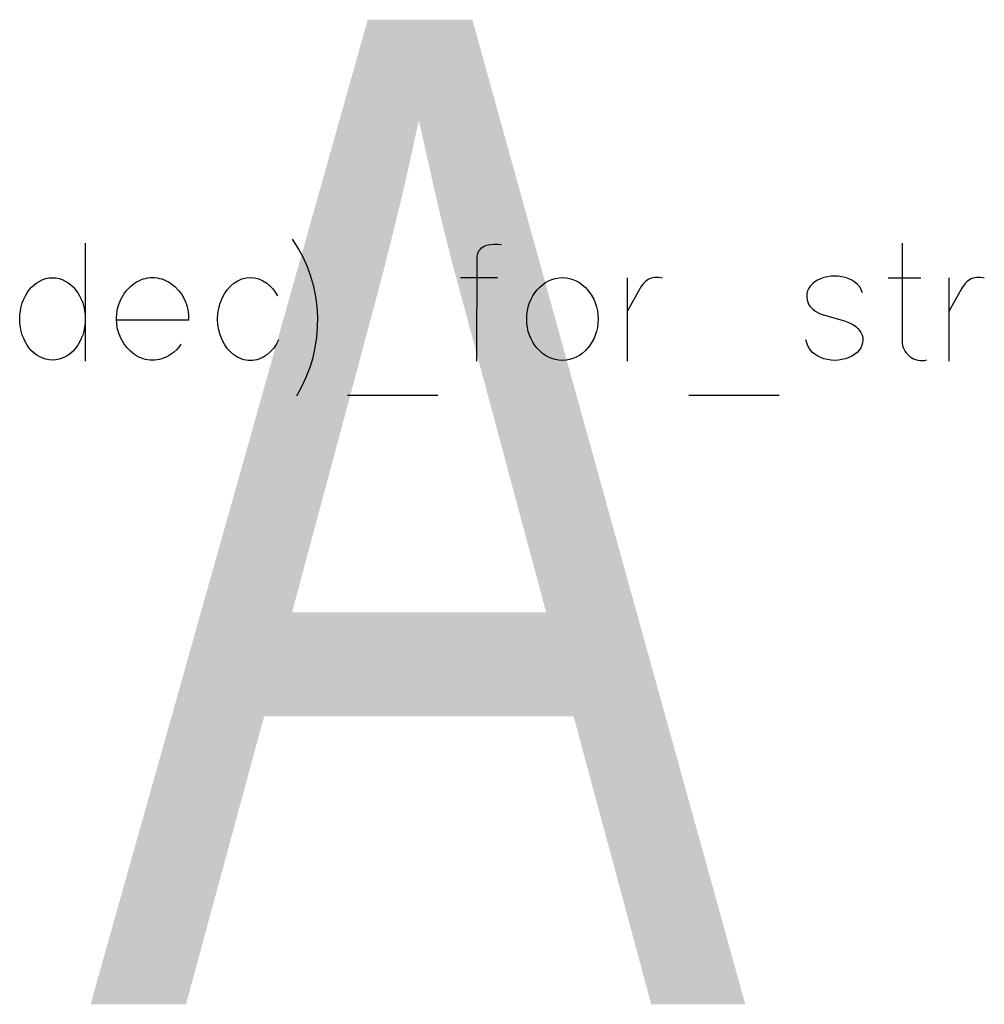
# Model space of a CAD drawing. Header units: inches. Extents: x 1880 to 2363, y -453 to -54.
# Tile 626 of 656: x 1914.537 to 1914.782, y -66.461 to -66.211. Entities that reach past the tile are written whole.
import ezdxf

# ---------------------------------------------------------------- set-up
doc = ezdxf.new("R2010")
doc.units = ezdxf.units.IN
doc.header["$LTSCALE"] = 0.5
doc.header["$MEASUREMENT"] = 0
doc.styles.add('SLDTEXTSTYLE0', font='TXT', dxfattribs={"width": 0.5957446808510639})

msp = doc.modelspace()

# ---------------------------------------------------------------- linework, layer by layer
at = {"color": 7, "linetype": 'Continuous'}
for p, q in [((1914.553615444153, -66.2680404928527), (1914.553620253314, -66.2980404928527)), ((1914.653584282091, -66.27000691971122), (1914.653878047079, -66.26961723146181)), ((1914.653878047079, -66.26961723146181), (1914.654231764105, -66.26926950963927)), ((1914.654231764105, -66.26926950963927), (1914.654627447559, -66.26898173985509)), ((1914.654627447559, -66.26898173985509), (1914.655059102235, -66.2687539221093)), ((1914.655059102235, -66.2687539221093), (1914.655538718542, -66.26858006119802)), ((1914.655538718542, -66.26858006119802), (1914.65650394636, -66.2683822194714)), ((1914.65650394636, -66.2683822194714), (1914.65745718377, -66.26828030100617)), ((1914.65745718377, -66.26828030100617), (1914.658392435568, -66.26827430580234)), ((1914.658392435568, -66.26827430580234), (1914.659309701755, -66.26837022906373)), ((1914.76104899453, -66.26808245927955), (1914.761054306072, -66.2928606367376)), ((1914.653084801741, -66.2980404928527), (1914.653092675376, -66.27139780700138)), ((1914.653092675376, -66.27139780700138), (1914.653188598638, -66.27090020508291)), ((1914.653188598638, -66.27090020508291), (1914.653350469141, -66.27043257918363)), ((1914.653350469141, -66.27043257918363), (1914.653584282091, -66.27000691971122)), ((1914.542037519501, -66.27765679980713), (1914.542804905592, -66.27729109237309)), ((1914.542804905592, -66.27729109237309), (1914.543608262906, -66.2770332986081)), ((1914.543608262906, -66.2770332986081), (1914.544429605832, -66.27687742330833)), ((1914.544429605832, -66.27687742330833), (1914.545286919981, -66.2768234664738)), ((1914.545286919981, -66.2768234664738), (1914.546144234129, -66.27687742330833)), ((1914.546144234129, -66.27687742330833), (1914.546971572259, -66.2770332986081)), ((1914.546971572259, -66.2770332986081), (1914.547774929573, -66.27729109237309)), ((1914.547774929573, -66.27729109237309), (1914.548542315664, -66.27765679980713)), ((1914.567175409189, -66.27757286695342), (1914.567726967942, -66.27733305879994)), ((1914.567726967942, -66.27733305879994), (1914.568290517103, -66.27713521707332)), ((1914.568290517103, -66.27713521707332), (1914.568866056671, -66.27697934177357)), ((1914.568866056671, -66.27697934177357), (1914.569453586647, -66.2768714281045)), ((1914.569453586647, -66.2768714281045), (1914.570059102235, -66.2768054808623)), ((1914.570059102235, -66.2768054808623), (1914.570670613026, -66.27678150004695)), ((1914.570670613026, -66.27678150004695), (1914.571288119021, -66.2768054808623)), ((1914.571288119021, -66.2768054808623), (1914.571893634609, -66.2768714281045)), ((1914.571893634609, -66.2768714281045), (1914.572487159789, -66.27697934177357)), ((1914.572487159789, -66.27697934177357), (1914.573068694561, -66.27713521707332)), ((1914.573068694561, -66.27713521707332), (1914.573638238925, -66.27733305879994)), ((1914.573638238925, -66.27733305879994), (1914.574195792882, -66.27757286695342)), ((1914.592373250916, -66.27757286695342), (1914.59341042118, -66.27713521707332)), ((1914.59341042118, -66.27713521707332), (1914.594465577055, -66.2768714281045)), ((1914.594465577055, -66.2768714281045), (1914.59555070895, -66.27678150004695)), ((1914.59555070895, -66.27678150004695), (1914.596617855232, -66.2768714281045)), ((1914.596617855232, -66.2768714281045), (1914.597667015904, -66.27713521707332)), ((1914.597667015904, -66.27713521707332), (1914.59869219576, -66.27757286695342)), ((1914.648907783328, -66.27678150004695), (1914.658272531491, -66.27678150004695)), ((1914.671264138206, -66.27761483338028), (1914.672109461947, -66.27724912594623)), ((1914.672109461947, -66.27724912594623), (1914.672978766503, -66.27699133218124)), ((1914.672978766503, -66.27699133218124), (1914.673872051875, -66.27683545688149)), ((1914.673872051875, -66.27683545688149), (1914.674789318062, -66.27678150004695)), ((1914.674789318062, -66.27678150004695), (1914.675706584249, -66.27683545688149)), ((1914.675706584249, -66.27683545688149), (1914.676599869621, -66.27699133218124)), ((1914.676599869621, -66.27699133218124), (1914.67745718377, -66.27724912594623)), ((1914.67745718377, -66.27724912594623), (1914.678290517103, -66.27761483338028)), ((1914.691203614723, -66.2768234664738), (1914.691204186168, -66.2980404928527)), ((1914.69642600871, -66.27736303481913), (1914.695868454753, -66.27775272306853)), ((1914.696851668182, -66.27714121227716), (1914.69642600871, -66.27736303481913)), ((1914.697295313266, -66.27697334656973), (1914.696851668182, -66.27714121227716)), ((1914.697762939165, -66.27686543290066), (1914.697295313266, -66.27697334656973)), ((1914.698248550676, -66.2768054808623), (1914.697762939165, -66.27686543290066)), ((1914.699231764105, -66.2768054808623), (1914.698248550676, -66.2768054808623)), ((1914.70019593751, -66.27694936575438), (1914.699231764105, -66.2768054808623)), ((1914.739579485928, -66.27746495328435), (1914.73889603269, -66.27790260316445)), ((1914.740334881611, -66.27709325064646), (1914.739579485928, -66.27746495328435)), ((1914.741174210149, -66.27679948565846), (1914.740334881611, -66.27709325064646)), ((1914.742085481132, -66.27657766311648), (1914.741174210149, -66.27679948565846)), ((1914.743014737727, -66.27645176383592), (1914.742085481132, -66.27657766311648)), ((1914.743937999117, -66.27640979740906), (1914.743014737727, -66.27645176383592)), ((1914.744861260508, -66.27645176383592), (1914.743937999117, -66.27640979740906)), ((1914.745772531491, -66.27657766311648), (1914.744861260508, -66.27645176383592)), ((1914.746677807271, -66.27679948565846), (1914.745772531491, -66.27657766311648)), ((1914.747523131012, -66.27710524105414), (1914.746677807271, -66.27679948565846)), ((1914.748314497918, -66.27748293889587), (1914.747523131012, -66.27710524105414)), ((1914.749045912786, -66.27794456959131), (1914.748314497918, -66.27748293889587)), ((1914.75749148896, -66.2768234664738), (1914.765820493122, -66.2768234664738)), ((1914.772922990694, -66.2768234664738), (1914.772930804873, -66.2980404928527)), ((1914.778152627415, -66.27736303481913), (1914.777595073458, -66.27775272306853)), ((1914.778578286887, -66.27714121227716), (1914.778152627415, -66.27736303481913)), ((1914.779021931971, -66.27697334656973), (1914.778578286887, -66.27714121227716)), ((1914.77948955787, -66.27686543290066), (1914.779021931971, -66.27697334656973)), ((1914.779975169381, -66.2768054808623), (1914.77948955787, -66.27686543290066)), ((1914.78095838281, -66.2768054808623), (1914.779975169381, -66.2768054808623)), ((1914.78191531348, -66.27694936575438), (1914.78095838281, -66.2768054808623)), ((1914.538872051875, -66.28063042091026), (1914.539405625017, -66.27989301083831)), ((1914.539405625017, -66.27989301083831), (1914.539993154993, -66.27922754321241)), ((1914.539993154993, -66.27922754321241), (1914.540622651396, -66.27862802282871)), ((1914.540622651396, -66.27862802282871), (1914.541306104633, -66.2781064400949)), ((1914.541306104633, -66.2781064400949), (1914.542037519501, -66.27765679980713)), ((1914.548542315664, -66.27765679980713), (1914.549273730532, -66.2781064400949)), ((1914.549273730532, -66.2781064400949), (1914.549957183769, -66.27862802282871)), ((1914.549957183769, -66.27862802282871), (1914.550586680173, -66.27922754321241)), ((1914.550586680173, -66.27922754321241), (1914.551174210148, -66.27989301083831)), ((1914.551174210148, -66.27989301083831), (1914.55170778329, -66.28063042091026)), ((1914.56338044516, -66.28102010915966), (1914.564165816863, -66.2799709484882)), ((1914.564165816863, -66.2799709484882), (1914.565077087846, -66.2790297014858)), ((1914.565077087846, -66.2790297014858), (1914.56611425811, -66.27819037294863)), ((1914.56611425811, -66.27819037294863), (1914.566641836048, -66.2778606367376)), ((1914.566641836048, -66.2778606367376), (1914.567175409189, -66.27757286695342)), ((1914.574195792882, -66.27757286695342), (1914.574741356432, -66.2778606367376)), ((1914.574741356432, -66.2778606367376), (1914.575274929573, -66.27819037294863)), ((1914.575274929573, -66.27819037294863), (1914.57634807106, -66.27905368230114)), ((1914.57634807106, -66.27905368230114), (1914.577289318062, -66.28003090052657)), ((1914.588949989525, -66.28088821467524), (1914.589657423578, -66.2798570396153)), ((1914.589657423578, -66.2798570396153), (1914.590460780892, -66.27895775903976)), ((1914.590460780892, -66.27895775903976), (1914.591366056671, -66.27819037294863)), ((1914.591366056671, -66.27819037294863), (1914.592373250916, -66.27757286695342)), ((1914.59869219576, -66.27757286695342), (1914.599699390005, -66.27819037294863)), ((1914.599699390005, -66.27819037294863), (1914.600508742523, -66.27887382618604)), ((1914.600508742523, -66.27887382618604), (1914.601234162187, -66.27962922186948)), ((1914.601234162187, -66.27962922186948), (1914.601875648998, -66.28046855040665)), ((1914.667774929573, -66.28061843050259), (1914.668362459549, -66.2798750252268)), ((1914.668362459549, -66.2798750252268), (1914.669009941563, -66.27919756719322)), ((1914.669009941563, -66.27919756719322), (1914.669711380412, -66.2785920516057)), ((1914.669711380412, -66.2785920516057), (1914.670460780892, -66.27806447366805)), ((1914.670460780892, -66.27806447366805), (1914.671264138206, -66.27761483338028)), ((1914.678290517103, -66.27761483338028), (1914.679081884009, -66.27806447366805)), ((1914.679081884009, -66.27806447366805), (1914.679831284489, -66.2785920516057)), ((1914.679831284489, -66.2785920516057), (1914.68052073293, -66.27919756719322)), ((1914.68052073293, -66.27919756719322), (1914.681168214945, -66.2798750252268)), ((1914.681168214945, -66.2798750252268), (1914.681755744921, -66.28061843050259)), ((1914.694519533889, -66.27947934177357), (1914.691204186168, -66.28540260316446)), ((1914.694891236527, -66.2788678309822), (1914.694519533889, -66.27947934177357)), ((1914.695346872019, -66.27827430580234), (1914.694891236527, -66.2788678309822)), ((1914.695868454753, -66.27775272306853), (1914.695346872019, -66.27827430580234)), ((1914.737337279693, -66.27951531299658), (1914.737031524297, -66.28018078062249)), ((1914.737750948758, -66.27892178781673), (1914.737337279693, -66.27951531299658)), ((1914.738278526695, -66.27838221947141), (1914.737750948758, -66.27892178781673)), ((1914.73889603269, -66.27790260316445), (1914.738278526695, -66.27838221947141)), ((1914.74972337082, -66.27852010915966), (1914.749045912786, -66.27794456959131)), ((1914.750268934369, -66.27916759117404), (1914.74972337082, -66.27852010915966)), ((1914.75067660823, -66.27988701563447), (1914.750268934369, -66.27916759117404)), ((1914.750949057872, -66.28067838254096), (1914.75067660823, -66.27988701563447)), ((1914.776246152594, -66.27947934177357), (1914.772930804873, -66.28540260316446)), ((1914.776617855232, -66.2788678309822), (1914.776246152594, -66.27947934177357)), ((1914.777073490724, -66.27827430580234), (1914.776617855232, -66.2788678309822)), ((1914.777595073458, -66.27775272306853), (1914.777073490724, -66.27827430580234)), ((1914.537619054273, -66.28320835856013), (1914.537978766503, -66.28228509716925)), ((1914.537978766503, -66.28228509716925), (1914.538398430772, -66.28142778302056)), ((1914.538398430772, -66.28142778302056), (1914.538872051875, -66.28063042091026)), ((1914.55170778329, -66.28063042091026), (1914.552181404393, -66.28142778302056)), ((1914.552181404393, -66.28142778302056), (1914.552595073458, -66.28228509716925)), ((1914.552595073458, -66.28228509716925), (1914.552954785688, -66.28320835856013)), ((1914.562193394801, -66.28338821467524), (1914.562714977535, -66.28217118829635)), ((1914.562714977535, -66.28217118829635), (1914.56338044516, -66.28102010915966)), ((1914.577289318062, -66.28003090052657), (1914.57809867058, -66.28111603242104)), ((1914.57809867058, -66.28111603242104), (1914.578776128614, -66.28231507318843)), ((1914.578776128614, -66.28231507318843), (1914.579057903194, -66.28294456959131)), ((1914.587852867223, -66.28329229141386), (1914.588344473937, -66.28204528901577)), ((1914.588344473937, -66.28204528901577), (1914.588949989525, -66.28088821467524)), ((1914.601875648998, -66.28046855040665), (1914.602433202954, -66.28137982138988)), ((1914.666414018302, -66.28322634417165), (1914.666803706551, -66.28229708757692)), ((1914.666803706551, -66.28229708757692), (1914.667253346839, -66.28142778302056)), ((1914.667253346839, -66.28142778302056), (1914.667774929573, -66.28061843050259)), ((1914.681755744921, -66.28061843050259), (1914.682277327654, -66.28142778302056)), ((1914.682277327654, -66.28142778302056), (1914.682732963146, -66.28229708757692)), ((1914.682732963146, -66.28229708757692), (1914.683116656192, -66.28322634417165)), ((1914.736851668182, -66.28087022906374), (1914.736815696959, -66.28160763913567)), ((1914.736815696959, -66.28160763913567), (1914.73691162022, -66.28240500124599)), ((1914.737031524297, -66.28018078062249), (1914.736851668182, -66.28087022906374)), ((1914.73691162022, -66.28240500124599), (1914.737151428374, -66.283250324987)), ((1914.537127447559, -66.28517478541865), (1914.537331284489, -66.28417958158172)), ((1914.537331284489, -66.28417958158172), (1914.537619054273, -66.28320835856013)), ((1914.552954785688, -66.28320835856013), (1914.553248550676, -66.28417958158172)), ((1914.553248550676, -66.28417958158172), (1914.553452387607, -66.28517478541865)), ((1914.561593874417, -66.28593617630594), (1914.561815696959, -66.284647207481)), ((1914.561815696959, -66.284647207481), (1914.562193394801, -66.28338821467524)), ((1914.579057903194, -66.28294456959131), (1914.579303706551, -66.28358605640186)), ((1914.579303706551, -66.28358605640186), (1914.579495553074, -66.28423953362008)), ((1914.579495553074, -66.28423953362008), (1914.579651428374, -66.28489900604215)), ((1914.579651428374, -66.28489900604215), (1914.579759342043, -66.28557046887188)), ((1914.587295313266, -66.28592418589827), (1914.5875051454, -66.2845812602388)), ((1914.5875051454, -66.2845812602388), (1914.587852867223, -66.28329229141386)), ((1914.665886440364, -66.28521075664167), (1914.666108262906, -66.28420356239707)), ((1914.666108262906, -66.28420356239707), (1914.666414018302, -66.28322634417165)), ((1914.683116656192, -66.28322634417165), (1914.683428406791, -66.28420356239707)), ((1914.683428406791, -66.28420356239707), (1914.683650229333, -66.28521075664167)), ((1914.737151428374, -66.283250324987), (1914.737361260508, -66.28366998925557)), ((1914.737361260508, -66.28366998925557), (1914.737643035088, -66.28407166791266)), ((1914.737643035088, -66.28407166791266), (1914.737990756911, -66.28446135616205)), ((1914.737990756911, -66.28446135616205), (1914.73841042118, -66.28483305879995)), ((1914.73841042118, -66.28483305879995), (1914.738890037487, -66.28519277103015)), ((1914.536959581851, -66.28726711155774), (1914.537001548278, -66.2862059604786)), ((1914.537001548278, -66.28834624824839), (1914.536959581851, -66.28726711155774)), ((1914.537001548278, -66.2862059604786), (1914.537127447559, -66.28517478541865)), ((1914.553452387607, -66.28517478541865), (1914.553578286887, -66.2862059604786)), ((1914.553578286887, -66.2862059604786), (1914.553620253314, -66.28726711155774)), ((1914.553615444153, -66.28726711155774), (1914.553578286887, -66.28834624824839)), ((1914.561515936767, -66.28726711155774), (1914.561593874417, -66.28593617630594)), ((1914.561593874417, -66.2885920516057), (1914.561515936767, -66.28726711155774)), ((1914.579759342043, -66.28557046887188), (1914.579831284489, -66.28624792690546)), ((1914.579831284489, -66.28624792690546), (1914.579849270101, -66.28693737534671)), ((1914.579849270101, -66.28693737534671), (1914.579831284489, -66.28763881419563)), ((1914.58722337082, -66.2873090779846), (1914.587295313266, -66.28592418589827)), ((1914.587295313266, -66.28871195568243), (1914.58722337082, -66.2873090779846)), ((1914.665712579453, -66.2873090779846), (1914.66575454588, -66.28624193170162)), ((1914.66575454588, -66.28838821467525), (1914.665712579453, -66.2873090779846)), ((1914.66575454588, -66.28624193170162), (1914.665886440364, -66.28521075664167)), ((1914.683650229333, -66.28521075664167), (1914.683782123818, -66.28624193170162)), ((1914.683782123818, -66.28624193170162), (1914.683824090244, -66.2873090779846)), ((1914.683816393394, -66.2873090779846), (1914.683782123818, -66.28838821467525)), ((1914.738890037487, -66.28519277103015), (1914.739447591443, -66.2855404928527)), ((1914.739447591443, -66.2855404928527), (1914.740071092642, -66.28587022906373)), ((1914.740071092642, -66.28587022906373), (1914.740760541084, -66.28618797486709)), ((1914.740760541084, -66.28618797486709), (1914.74639603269, -66.28780667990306)), ((1914.537127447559, -66.28938941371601), (1914.537001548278, -66.28834624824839)), ((1914.537331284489, -66.29039660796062), (1914.537127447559, -66.28938941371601)), ((1914.553452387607, -66.28938941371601), (1914.553248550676, -66.29039660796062)), ((1914.553578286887, -66.28834624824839), (1914.553452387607, -66.28938941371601)), ((1914.561815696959, -66.28988701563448), (1914.561593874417, -66.2885920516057)), ((1914.579831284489, -66.28763881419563), (1914.561599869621, -66.28763881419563)), ((1914.562193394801, -66.2911400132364), (1914.561815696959, -66.28988701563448)), ((1914.5875051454, -66.29005488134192), (1914.587295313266, -66.28871195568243)), ((1914.665886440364, -66.28943138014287), (1914.66575454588, -66.28838821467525)), ((1914.666108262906, -66.29043857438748), (1914.665886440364, -66.28943138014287)), ((1914.683650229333, -66.28943138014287), (1914.683428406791, -66.29043857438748)), ((1914.683782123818, -66.28838821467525), (1914.683650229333, -66.28943138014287)), ((1914.74639603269, -66.28780667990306), (1914.747259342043, -66.28808245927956)), ((1914.747259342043, -66.28808245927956), (1914.748032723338, -66.28840620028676)), ((1914.748032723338, -66.28840620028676), (1914.748710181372, -66.28878389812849)), ((1914.748710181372, -66.28878389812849), (1914.749297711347, -66.28921555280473)), ((1914.749297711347, -66.28921555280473), (1914.74980130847, -66.28968917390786)), ((1914.74980130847, -66.28968917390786), (1914.750226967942, -66.29021075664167)), ((1914.537619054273, -66.2913678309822), (1914.537331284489, -66.29039660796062)), ((1914.537978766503, -66.29229109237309), (1914.537619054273, -66.2913678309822)), ((1914.538398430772, -66.29314840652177), (1914.537978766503, -66.29229109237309)), ((1914.552595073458, -66.29229109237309), (1914.552181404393, -66.29314840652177)), ((1914.552954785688, -66.2913678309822), (1914.552595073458, -66.29229109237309)), ((1914.553248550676, -66.29039660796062), (1914.552954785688, -66.2913678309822)), ((1914.562714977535, -66.29236303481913), (1914.562193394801, -66.2911400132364)), ((1914.56338044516, -66.29351411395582), (1914.562714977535, -66.29236303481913)), ((1914.587852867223, -66.29134385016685), (1914.5875051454, -66.29005488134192)), ((1914.588344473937, -66.29257286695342), (1914.587852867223, -66.29134385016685)), ((1914.666414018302, -66.29140979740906), (1914.666108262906, -66.29043857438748)), ((1914.666803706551, -66.29233305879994), (1914.666414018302, -66.29140979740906)), ((1914.667253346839, -66.29319636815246), (1914.666803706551, -66.29233305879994)), ((1914.682732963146, -66.29233305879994), (1914.682277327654, -66.29319636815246)), ((1914.683116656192, -66.29140979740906), (1914.682732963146, -66.29233305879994)), ((1914.683428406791, -66.29043857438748), (1914.683116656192, -66.29140979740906)), ((1914.750226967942, -66.29021075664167), (1914.750586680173, -66.29076831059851)), ((1914.750586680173, -66.29076831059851), (1914.750868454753, -66.2913678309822)), ((1914.750868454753, -66.2913678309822), (1914.75103632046, -66.29201531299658)), ((1914.75103632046, -66.29201531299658), (1914.751084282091, -66.29266279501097)), ((1914.538872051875, -66.29394576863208), (1914.538398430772, -66.29314840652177)), ((1914.539405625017, -66.29468317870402), (1914.538872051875, -66.29394576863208)), ((1914.539993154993, -66.29534864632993), (1914.539405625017, -66.29468317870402)), ((1914.551174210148, -66.29468317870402), (1914.550586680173, -66.29534864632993)), ((1914.55170778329, -66.29394576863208), (1914.551174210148, -66.29468317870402)), ((1914.552181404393, -66.29314840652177), (1914.55170778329, -66.29394576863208)), ((1914.564165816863, -66.29455727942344), (1914.56338044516, -66.29351411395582)), ((1914.565077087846, -66.29550452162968), (1914.564165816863, -66.29455727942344)), ((1914.57737924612, -66.29444936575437), (1914.576743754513, -66.29514480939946)), ((1914.577917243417, -66.29368797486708), (1914.57737924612, -66.29444936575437)), ((1914.588949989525, -66.29372994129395), (1914.588344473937, -66.29257286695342)), ((1914.589657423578, -66.2947611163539), (1914.588949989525, -66.29372994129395)), ((1914.590460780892, -66.29566039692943), (1914.589657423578, -66.2947611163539)), ((1914.601408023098, -66.29476711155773), (1914.600604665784, -66.29566039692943)), ((1914.602115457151, -66.29375392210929), (1914.601408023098, -66.29476711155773)), ((1914.602716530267, -66.29261483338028), (1914.602115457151, -66.29375392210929)), ((1914.667774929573, -66.29400572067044), (1914.667253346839, -66.29319636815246)), ((1914.668362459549, -66.29474912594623), (1914.667774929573, -66.29400572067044)), ((1914.669009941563, -66.2954265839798), (1914.668362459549, -66.29474912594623)), ((1914.681168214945, -66.29474912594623), (1914.68052073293, -66.2954265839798)), ((1914.681755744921, -66.29400572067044), (1914.681168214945, -66.29474912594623)), ((1914.682277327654, -66.29319636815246), (1914.681755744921, -66.29400572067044)), ((1914.737115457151, -66.2941436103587), (1914.736575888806, -66.29257286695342)), ((1914.737397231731, -66.29471315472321), (1914.737115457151, -66.2941436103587)), ((1914.737786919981, -66.29525272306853), (1914.737397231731, -66.29471315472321)), ((1914.75052073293, -66.29462322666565), (1914.750113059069, -66.29522274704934)), ((1914.750826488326, -66.2939817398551), (1914.75052073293, -66.29462322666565)), ((1914.751018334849, -66.29332226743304), (1914.750826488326, -66.2939817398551)), ((1914.751084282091, -66.29266279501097), (1914.751018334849, -66.29332226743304)), ((1914.761054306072, -66.2928606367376), (1914.761084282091, -66.29343617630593)), ((1914.761084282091, -66.29343617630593), (1914.761180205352, -66.29399373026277)), ((1914.761180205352, -66.29399373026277), (1914.761336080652, -66.2945332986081)), ((1914.761336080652, -66.2945332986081), (1914.76155190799, -66.29506087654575)), ((1914.540622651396, -66.29594816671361), (1914.539993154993, -66.29534864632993)), ((1914.541306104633, -66.29646974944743), (1914.540622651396, -66.29594816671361)), ((1914.542037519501, -66.29692538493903), (1914.541306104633, -66.29646974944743)), ((1914.542804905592, -66.29728509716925), (1914.542037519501, -66.29692538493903)), ((1914.543608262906, -66.29754289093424), (1914.542804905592, -66.29728509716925)), ((1914.547774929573, -66.29728509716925), (1914.546971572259, -66.29754289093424)), ((1914.548542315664, -66.29692538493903), (1914.547774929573, -66.29728509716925)), ((1914.549273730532, -66.29646974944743), (1914.548542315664, -66.29692538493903)), ((1914.549957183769, -66.29594816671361), (1914.549273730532, -66.29646974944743)), ((1914.550586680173, -66.29534864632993), (1914.549957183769, -66.29594816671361)), ((1914.56611425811, -66.29634385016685), (1914.565077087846, -66.29550452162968)), ((1914.566641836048, -66.29667358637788), (1914.56611425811, -66.29634385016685)), ((1914.567175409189, -66.29696135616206), (1914.566641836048, -66.29667358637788)), ((1914.567726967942, -66.29720116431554), (1914.567175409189, -66.29696135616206)), ((1914.568290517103, -66.29739900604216), (1914.567726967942, -66.29720116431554)), ((1914.568866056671, -66.29755488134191), (1914.568290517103, -66.29739900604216)), ((1914.573068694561, -66.29739900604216), (1914.572487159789, -66.29755488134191)), ((1914.573638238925, -66.29720116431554), (1914.573068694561, -66.29739900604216)), ((1914.574195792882, -66.29696135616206), (1914.573638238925, -66.29720116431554)), ((1914.574741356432, -66.29667358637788), (1914.574195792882, -66.29696135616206)), ((1914.575274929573, -66.29634385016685), (1914.574741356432, -66.29667358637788)), ((1914.57603632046, -66.29577430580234), (1914.575274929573, -66.29634385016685)), ((1914.576743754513, -66.29514480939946), (1914.57603632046, -66.29577430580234)), ((1914.591366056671, -66.29642778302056), (1914.590460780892, -66.29566039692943)), ((1914.591845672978, -66.2967575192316), (1914.591366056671, -66.29642778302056)), ((1914.592343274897, -66.29704528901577), (1914.591845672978, -66.2967575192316)), ((1914.592846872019, -66.29728509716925), (1914.592343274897, -66.29704528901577)), ((1914.593368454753, -66.29748293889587), (1914.592846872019, -66.29728509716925)), ((1914.593896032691, -66.29763881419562), (1914.593368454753, -66.29748293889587)), ((1914.597708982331, -66.29748293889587), (1914.597187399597, -66.29763881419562)), ((1914.598224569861, -66.29728509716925), (1914.597708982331, -66.29748293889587)), ((1914.598728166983, -66.29704528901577), (1914.598224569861, -66.29728509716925)), ((1914.599219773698, -66.2967575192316), (1914.598728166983, -66.29704528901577)), ((1914.599699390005, -66.29642778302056), (1914.599219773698, -66.2967575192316)), ((1914.600604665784, -66.29566039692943), (1914.599699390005, -66.29642778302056)), ((1914.669711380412, -66.29602610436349), (1914.669009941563, -66.2954265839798)), ((1914.670460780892, -66.29655368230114), (1914.669711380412, -66.29602610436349)), ((1914.671264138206, -66.29700931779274), (1914.670460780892, -66.29655368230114)), ((1914.672109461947, -66.29736903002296), (1914.671264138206, -66.29700931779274)), ((1914.672978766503, -66.29762682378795), (1914.672109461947, -66.29736903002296)), ((1914.67745718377, -66.29736903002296), (1914.676599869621, -66.29762682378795)), ((1914.678290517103, -66.29700931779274), (1914.67745718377, -66.29736903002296)), ((1914.679081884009, -66.29655368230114), (1914.678290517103, -66.29700931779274)), ((1914.679831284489, -66.29602610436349), (1914.679081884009, -66.29655368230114)), ((1914.68052073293, -66.2954265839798), (1914.679831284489, -66.29602610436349)), ((1914.738290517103, -66.2957683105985), (1914.737786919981, -66.29525272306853)), ((1914.73889603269, -66.29625991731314), (1914.738290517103, -66.2957683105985)), ((1914.739609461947, -66.29673353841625), (1914.73889603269, -66.29625991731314)), ((1914.740376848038, -66.29711723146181), (1914.739609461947, -66.29673353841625)), ((1914.741204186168, -66.29741699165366), (1914.740376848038, -66.29711723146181)), ((1914.742085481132, -66.29762682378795), (1914.741204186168, -66.29741699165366)), ((1914.746701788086, -66.29740500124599), (1914.745772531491, -66.29762682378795)), ((1914.747547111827, -66.29711123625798), (1914.746701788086, -66.29740500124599)), ((1914.748296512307, -66.29673953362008), (1914.747547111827, -66.29711123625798)), ((1914.748961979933, -66.29630188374), (1914.748296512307, -66.29673953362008)), ((1914.749591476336, -66.29578629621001), (1914.748961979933, -66.29630188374)), ((1914.750113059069, -66.29522274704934), (1914.749591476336, -66.29578629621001)), ((1914.76155190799, -66.29506087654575), (1914.761827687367, -66.29555847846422)), ((1914.761827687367, -66.29555847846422), (1914.762163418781, -66.29600811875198)), ((1914.762163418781, -66.29600811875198), (1914.762553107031, -66.29642778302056)), ((1914.762553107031, -66.29642778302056), (1914.763002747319, -66.29679948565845)), ((1914.763002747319, -66.29679948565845), (1914.763470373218, -66.29712322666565)), ((1914.763470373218, -66.29712322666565), (1914.763967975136, -66.29738701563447)), ((1914.763967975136, -66.29738701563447), (1914.764483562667, -66.29759684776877)), ((1914.544429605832, -66.29769876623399), (1914.543608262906, -66.29754289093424)), ((1914.545286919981, -66.29775272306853), (1914.544429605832, -66.29769876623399)), ((1914.546144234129, -66.29769876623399), (1914.545286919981, -66.29775272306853)), ((1914.546971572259, -66.29754289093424), (1914.546144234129, -66.29769876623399)), ((1914.569453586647, -66.29766279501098), (1914.568866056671, -66.29755488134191)), ((1914.570059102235, -66.29772874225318), (1914.569453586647, -66.29766279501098)), ((1914.570670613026, -66.29775272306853), (1914.570059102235, -66.29772874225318)), ((1914.571288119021, -66.29772874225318), (1914.570670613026, -66.29775272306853)), ((1914.571893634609, -66.29766279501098), (1914.571288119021, -66.29772874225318)), ((1914.572487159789, -66.29755488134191), (1914.571893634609, -66.29766279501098)), ((1914.594435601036, -66.29774672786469), (1914.593896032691, -66.29763881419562)), ((1914.594987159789, -66.2978126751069), (1914.594435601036, -66.29774672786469)), ((1914.59555070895, -66.29783665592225), (1914.594987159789, -66.2978126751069)), ((1914.596108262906, -66.2978126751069), (1914.59555070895, -66.29783665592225)), ((1914.596653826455, -66.29774672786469), (1914.596108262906, -66.2978126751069)), ((1914.597187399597, -66.29763881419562), (1914.596653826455, -66.29774672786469)), ((1914.673872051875, -66.29778269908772), (1914.672978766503, -66.29762682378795)), ((1914.674789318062, -66.29783665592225), (1914.673872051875, -66.29778269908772)), ((1914.675706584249, -66.29778269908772), (1914.674789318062, -66.29783665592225)), ((1914.676599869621, -66.29762682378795), (1914.675706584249, -66.29778269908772)), ((1914.743014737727, -66.2977647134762), (1914.742085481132, -66.29762682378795)), ((1914.743937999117, -66.2978126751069), (1914.743014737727, -66.2977647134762)), ((1914.744861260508, -66.2977647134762), (1914.743937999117, -66.2978126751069)), ((1914.745772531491, -66.29762682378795), (1914.744861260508, -66.2977647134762)), ((1914.764483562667, -66.29759684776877), (1914.765029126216, -66.29775272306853)), ((1914.765029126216, -66.29775272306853), (1914.765592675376, -66.29784265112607)), ((1914.765592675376, -66.29784265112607), (1914.766162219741, -66.29786663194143)), ((1914.766162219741, -66.29786663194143), (1914.766731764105, -66.29781867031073)), ((1914.766731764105, -66.29781867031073), (1914.767313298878, -66.29771075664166)), ((1914.620184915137, -66.30661962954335), (1914.643104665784, -66.30661962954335)), ((1914.706897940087, -66.30661962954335), (1914.729819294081, -66.30661962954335))]:
    msp.add_line(p, q, dxfattribs=at)
msp.add_arc((1914.575981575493, -66.28769800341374), 0.03667880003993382, 328.6375396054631, 34.34770579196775, dxfattribs=at)

# ---------------------------------------------------------------- texts
at = {"color": 7, "style": 'SLDTEXTSTYLE0', "width": 0.75}
msp.add_text('A', height=0.25, dxfattribs=at).set_placement((1914.554462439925, -66.46130764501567))

doc.saveas('drawing.dxf')
